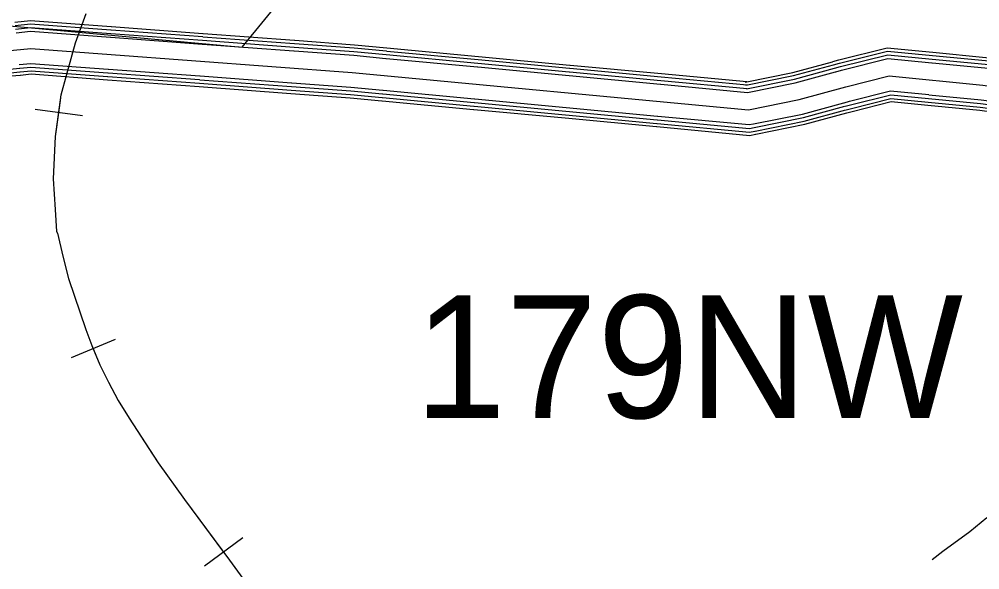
# Model space of a CAD drawing. Extents: x 1551132 to 1791609, y 378168 to 563823.
# Drawn here: x 1652495 to 1657727, y 470059 to 473061 of the extents above; entities that cross this region are included whole.
import ezdxf

# ---------------------------------------------------------------- set-up
doc = ezdxf.new("R2010")
doc.units = 0
for name, color, linetype in [('DESIGN - CONTOURS - Intermediate with optional Text', 7, 'Continuous'), ('DESIGN - ROW - Right-of-Way Linework', 7, 'Continuous'), ('DESIGN - SCRATCH - User 1', 7, 'Continuous'), ('DESIGN - TRANSPORTATION - Text', 7, 'Continuous'), ('SURVEY - CONTOURS - Intermediate with optional Text', 7, 'Continuous')]:
    doc.layers.add(name, color=color, linetype=linetype)

msp = doc.modelspace()

# ---------------------------------------------------------------- linework, layer by layer
at = {"layer": 'DESIGN - CONTOURS - Intermediate with optional Text'}
for p, q in [((1652839.068, 472534.229), (1652581.282, 472567.988)), ((1653017.463, 471313.88), (1652777.435, 471213.969)), ((1653712.329, 470233.161), (1653503.476, 470078.307))]:
    msp.add_line(p, q, dxfattribs=at)
for points in [[(1652702.896, 471893.779), (1652699.054, 471903.237), (1652692.954, 472023.457), (1652681.588, 472189.811), (1652693.255, 472421.867), (1652722.812, 472647.632), (1652754.587, 472761.243), (1652801.277, 472932.672), (1652859.401, 473091.535)], [(1652710.171, 472551.104), (1652720.862, 472632.731)], [(1652702.896, 471893.779), (1652699.054, 471903.237), (1652692.954, 472023.457), (1652681.588, 472189.811), (1652693.255, 472421.867), (1652710.171, 472551.104)], [(1652702.896, 471893.779), (1652732.078, 471768.6), (1652763.561, 471646.922), (1652858.092, 471368.323), (1652889.841, 471282.204), (1652934.09, 471175.893), (1652981.23, 471082.558), (1653034.137, 470981.522), (1653093.403, 470885.528), (1653252.057, 470642.155), (1653394.954, 470442.966), (1653641.106, 470110.941), (1653873.334, 469791.008)], [(1652702.896, 471893.779), (1652732.078, 471768.6), (1652763.561, 471646.922), (1652858.092, 471368.323), (1652889.841, 471282.204), (1652897.449, 471263.921)], [(1652897.449, 471263.921), (1652934.09, 471175.893), (1652981.23, 471082.558), (1653034.137, 470981.522), (1653093.403, 470885.528), (1653220.766, 470690.148)], [(1653220.766, 470690.156), (1653252.057, 470642.155), (1653394.954, 470442.966), (1653607.898, 470155.734)], [(1653607.898, 470155.734), (1653641.106, 470110.941), (1653873.334, 469791.008), (1653996.381, 469622.17)]]:
    msp.add_lwpolyline(points, dxfattribs=at)
at = {"layer": 'DESIGN - SCRATCH - User 1'}
for points in [[(1652128.828, 475320.826), (1651906.623, 473073.917), (1653709.864, 472908.964)], [(1653709.864, 472908.964), (1654358.983, 473704.943), (1654543.795, 473943.741), (1654706.183, 474188.581), (1654800.156, 474356.552), (1654902.295, 474574.799), (1655080.208, 474992.602)]]:
    msp.add_lwpolyline(points, dxfattribs=at)
at = {"layer": 'DESIGN - TRANSPORTATION - Text'}
msp.add_lwpolyline([(1657467.291, 470114.86), (1657525.481, 470160.444), (1657672.37, 470267.247), (1657765.018, 470344.508)], dxfattribs=at)
at = {"layer": 'SURVEY - CONTOURS - Intermediate with optional Text'}
for points in [[(1652471.202, 473044.508), (1652555.866, 473053.059), (1652996.131, 473020.216)], [(1652472.96, 473027.1), (1652556.091, 473035.492), (1652994.831, 473002.758)], [(1652474.968, 473007.199), (1652556.358, 473015.416), (1652993.339, 472982.815)], [(1652997.048, 473020.15), (1653495.653, 472982.941)], [(1652477.918, 472987.107), (1652556.625, 472995.057), (1652992.739, 472962.523)], [(1652993.648, 472962.448), (1653492.244, 472925.247)], [(1652994.256, 472982.749), (1653492.861, 472945.54)], [(1652995.739, 473002.691), (1653494.344, 472965.482)], [(1653495.244, 472965.415), (1653993.849, 472928.214)], [(1653496.544, 472982.874), (1653995.149, 472945.673)], [(1651475.991, 471928.787), (1651506.191, 472108.392), (1651555.823, 472275.238), (1651664.429, 472418.858), (1651770.343, 472521.128), (1652004.138, 472702.766), (1652273.448, 472842.003), (1652425.178, 472887.613), (1652557.858, 472901.021), (1654308.975, 472770.361), (1656466.958, 472567.34), (1656743.334, 472622.441), (1656997.887, 472691.785), (1657234.34, 472751.32), (1657743.378, 472701.886), (1659814.587, 472421.738)], [(1653493.153, 472925.181), (1653991.758, 472887.98)], [(1653493.753, 472945.473), (1653992.358, 472908.272)], [(1653993.274, 472908.206), (1654318.55, 472883.93), (1654493.779, 472867.447)], [(1653994.758, 472928.148), (1654320.233, 472903.864), (1654495.654, 472887.355)], [(1653996.066, 472945.607), (1654321.708, 472921.306), (1654497.296, 472904.781)], [(1654498.196, 472904.697), (1654995.984, 472857.863)], [(1656926.389, 472829.305), (1656959.496, 472838.314), (1657222.832, 472904.624), (1657471.226, 472880.498)], [(1653992.666, 472887.913), (1654316.85, 472863.721), (1654492.787, 472847.171)], [(1654493.687, 472847.088), (1654991.484, 472800.253)], [(1654494.687, 472867.363), (1654992.476, 472820.529)], [(1654496.562, 472887.272), (1654994.351, 472840.438)], [(1654996.892, 472857.78), (1655494.681, 472810.946)], [(1656930.988, 472812.413), (1656963.929, 472821.388), (1657224.165, 472886.907), (1657469.534, 472863.081)], [(1656936.238, 472793.121), (1656969.004, 472802.038), (1657225.682, 472866.665), (1657467.601, 472843.172)], [(1657470.442, 472862.998), (1657758.836, 472834.981), (1657972.172, 472806.13)], [(1657472.134, 472880.415), (1657760.852, 472852.373), (1657974.514, 472823.472)], [(1652495.451, 472813.552), (1652558.925, 472819.969), (1652979.765, 472788.569)], [(1652497.493, 472793.369), (1652559.191, 472799.602), (1652978.256, 472768.343)], [(1654992.384, 472800.17), (1655490.172, 472753.336)], [(1654993.384, 472820.446), (1655491.172, 472773.611)], [(1654995.259, 472840.354), (1655493.047, 472793.52)], [(1655495.581, 472810.862), (1655993.377, 472764.036)], [(1656449, 472718.21), (1656708.585, 472769.962), (1656925.497, 472829.055)], [(1656452.425, 472701.052), (1656712.594, 472752.92), (1656930.097, 472812.171)], [(1656942.43, 472773.779), (1656974.137, 472782.412), (1657227.223, 472846.139), (1657466.543, 472822.897)], [(1657467.451, 472822.805), (1657754.186, 472794.963), (1657967.672, 472766.087)], [(1657468.509, 472843.089), (1657756.527, 472815.114), (1657969.489, 472786.313)], [(1652071.128, 472623.664), (1652311.514, 472747.942), (1652444.977, 472788.06), (1652496.584, 472793.277)], [(1652080.311, 472605.897), (1652319.047, 472729.325), (1652448.902, 472768.359), (1652498.601, 472773.385)], [(1652088.344, 472590.355), (1652325.638, 472713.033), (1652452.327, 472751.117), (1652500.359, 472755.968)], [(1652499.501, 472773.476), (1652559.45, 472779.527), (1652976.765, 472748.393)], [(1652501.259, 472756.059), (1652559.683, 472761.959), (1652975.465, 472730.942)], [(1652977.673, 472748.318), (1653476.27, 472711.117)], [(1652979.165, 472768.268), (1653477.761, 472731.067)], [(1652980.673, 472788.494), (1653479.27, 472751.293)], [(1653480.178, 472751.226), (1653978.783, 472714.026)], [(1655491.081, 472753.252), (1655988.869, 472706.418)], [(1655492.072, 472773.528), (1655989.869, 472726.702)], [(1655493.947, 472793.437), (1655991.744, 472746.611)], [(1655992.644, 472746.519), (1656459.966, 472702.56)], [(1655994.277, 472763.945), (1656459.058, 472720.219)], [(1656456.333, 472681.434), (1656717.185, 472733.444), (1656935.355, 472792.871)], [(1656461.183, 472661.717), (1656721.843, 472713.685), (1656941.555, 472773.545)], [(1652976.373, 472730.867), (1653474.97, 472693.666)], [(1653475.878, 472693.6), (1653974.483, 472656.399)], [(1653477.178, 472711.05), (1653975.783, 472673.85)], [(1653478.67, 472731.001), (1653977.274, 472693.8)], [(1653978.174, 472693.733), (1654300.484, 472669.675), (1654474.546, 472653.299)], [(1653979.683, 472713.959), (1654302.192, 472689.892), (1654476.446, 472673.5)], [(1655989.777, 472706.335), (1656462.083, 472661.901)], [(1655990.769, 472726.61), (1656461.008, 472682.376)], [(1653975.383, 472656.332), (1654297.334, 472632.307), (1654471.038, 472615.965)], [(1653976.683, 472673.783), (1654298.8, 472649.749), (1654472.679, 472633.39)], [(1654475.446, 472653.216), (1654973.243, 472606.382)], [(1654477.346, 472673.416), (1654975.143, 472626.582)], [(1656988.279, 472605.474), (1657018.361, 472613.666), (1657240.473, 472669.593), (1657449.693, 472649.276)], [(1656993.612, 472585.899), (1657023.503, 472594.049), (1657242.014, 472649.067), (1657447.726, 472629.092)], [(1657450.584, 472649.184), (1657734.061, 472621.659), (1657944.29, 472593.216)], [(1654471.938, 472615.882), (1654969.734, 472569.047)], [(1654473.579, 472633.307), (1654971.376, 472586.473)], [(1654972.276, 472586.389), (1655470.064, 472539.555)], [(1654974.143, 472606.298), (1655471.931, 472559.464)], [(1654976.043, 472626.499), (1655473.831, 472579.665)], [(1656495.29, 472490.646), (1656761.859, 472543.798), (1656987.404, 472605.241)], [(1656499.248, 472470.754), (1656766.517, 472524.039), (1656992.737, 472585.666)], [(1656998.87, 472566.607), (1657028.569, 472574.699), (1657243.531, 472628.825), (1657445.793, 472609.183)], [(1657003.47, 472549.723), (1657033.011, 472557.765), (1657244.864, 472611.108), (1657444.11, 472591.766)], [(1657445.001, 472591.674), (1657727.395, 472564.249), (1657936.548, 472535.956)], [(1657446.693, 472609.091), (1657729.411, 472581.632), (1657938.89, 472553.299)], [(1657448.626, 472629), (1657731.72, 472601.508), (1657941.573, 472573.116)], [(1654970.634, 472568.964), (1655468.423, 472522.13)], [(1655470.973, 472539.472), (1655968.761, 472492.638)], [(1655472.839, 472559.381), (1655970.628, 472512.546)], [(1655474.739, 472579.581), (1655972.527, 472532.747)], [(1655973.436, 472532.664), (1656471.157, 472485.838), (1656494.407, 472490.471)], [(1656503.165, 472451.137), (1656771.109, 472504.563), (1656997.987, 472566.373)], [(1656506.582, 472433.978), (1656775.117, 472487.513), (1657002.587, 472549.49)], [(1655469.331, 472522.046), (1655967.119, 472475.212)], [(1655969.669, 472492.554), (1656473.257, 472445.178), (1656502.29, 472450.962)], [(1655971.536, 472512.463), (1656472.216, 472465.362), (1656498.373, 472470.579)], [(1655968.028, 472475.129), (1656474.166, 472427.511), (1656505.707, 472433.803)]]:
    msp.add_lwpolyline(points, dxfattribs=at)

# ---------------------------------------------------------------- texts
at = {"layer": 'DESIGN - ROW - Right-of-Way Linework'}
msp.add_text('179NW', height=669.9842, rotation=0.000031, dxfattribs=at).set_placement((1654648.108, 470886.195))

doc.saveas('drawing.dxf')
